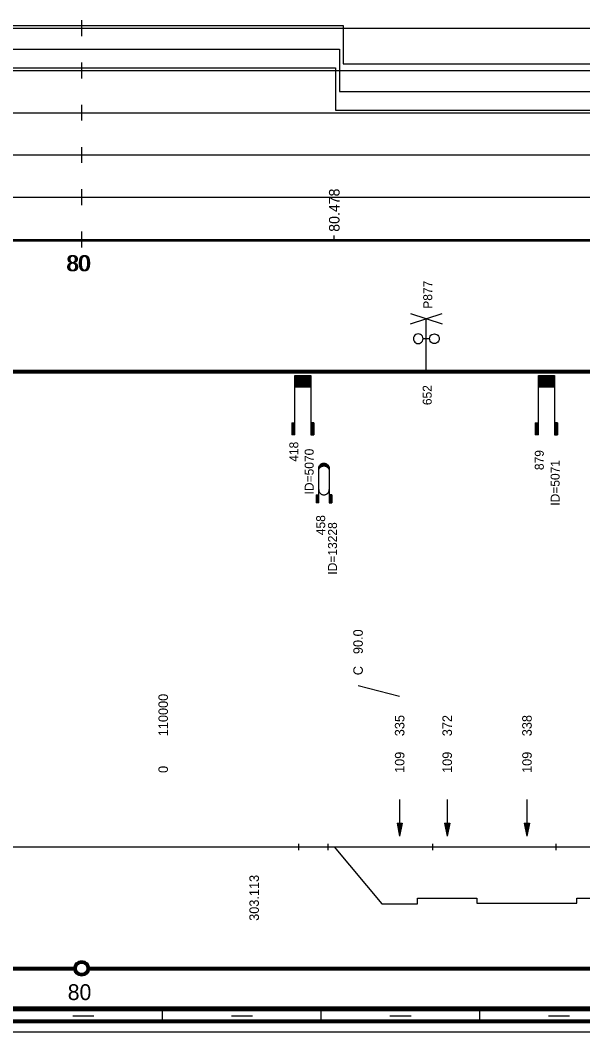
# Model space of a CAD drawing. Extents: x 2 to 10148, y 0 to 380.
# Drawn here: x 8288.1 to 8394.5, y 0 to 191.5 of the extents above; entities that cross this region are included whole.
import ezdxf

# ---------------------------------------------------------------- set-up
doc = ezdxf.new("R2010")
doc.units = 0
for name, color, linetype in [('CARA_S_OBJEKTY', 7, 'Continuous'), ('KRIV1_CARA', 7, 'Continuous'), ('KRIV1_TEXT', 7, 'Continuous'), ('OBJEKTY_TEXT', 7, 'Continuous'), ('OBJEKTY_TVAR', 7, 'Continuous'), ('RAM', 7, 'Continuous'), ('REZERVA', 7, 'Continuous'), ('RYCHL_A', 7, 'Continuous'), ('RYCHL_B', 7, 'Continuous'), ('RYCHL_C', 7, 'Continuous'), ('RYCHL_RASTR', 7, 'Continuous'), ('RYCHL_STAN', 7, 'Continuous'), ('STAN_CARA', 7, 'Continuous'), ('STAN_TEXT', 7, 'Continuous'), ('STANIC_ZMEN_V', 7, 'Continuous')]:
    doc.layers.add(name, color=color, linetype=linetype)

msp = doc.modelspace()

# ---------------------------------------------------------------- linework, layer by layer
for p, q in [((8340.68, 35.59), (8340.68, 34.4)), ((8346.23, 35.59), (8346.23, 34.4)), ((8366.06, 35.59), (8366.06, 34.4)), ((8389.4, 35.59), (8389.4, 34.4))]:
    msp.add_line(p, q)
at = {"layer": 'CARA_S_OBJEKTY'}
for p, q in [((8072.18, 125.25), (9138.15, 125.25)), ((8072.18, 125), (9138.15, 125)), ((8072.18, 124.75), (9138.15, 124.75))]:
    msp.add_line(p, q, dxfattribs=at)
at = {"layer": 'KRIV1_CARA'}
for p, q in [((8072.18, 35), (9138.15, 35)), ((8313.04, 35), (8313.04, 35.03)), ((8313.04, 35.03), (8317.16, 35.03)), ((8317.16, 35.03), (8317.16, 35)), ((8347.47, 35), (8356.47, 24.25)), ((8363.2, 24.25), (8363.2, 25.32)), ((8363.2, 25.32), (8374.47, 25.32)), ((8374.47, 25.32), (8374.47, 24.35)), ((8393.39, 24.35), (8393.39, 25.27)), ((8393.39, 25.27), (8399.63, 25.27)), ((8356.47, 24.25), (8363.2, 24.25)), ((8374.47, 24.35), (8393.39, 24.35))]:
    msp.add_line(p, q, dxfattribs=at)
at = {"layer": 'KRIV1_TEXT'}
for p, q in [((8359.84, 63.5), (8351.97, 65.5)), ((8359.84, 44), (8359.84, 42.2)), ((8359.84, 42.2), (8359.84, 40)), ((8368.84, 44), (8368.84, 42.2)), ((8368.84, 42.2), (8368.84, 40)), ((8383.93, 44), (8383.93, 42.2)), ((8383.93, 42.2), (8383.93, 40)), ((8359.34, 39.5), (8359.84, 37)), ((8359.34, 39.5), (8360.34, 39.5)), ((8359.44, 39.5), (8359.84, 37.5)), ((8359.54, 39.5), (8359.84, 38)), ((8359.64, 39.5), (8359.84, 38.5)), ((8359.74, 39.5), (8359.84, 39)), ((8359.84, 40), (8359.84, 37)), ((8360.34, 39.5), (8359.84, 37)), ((8360.24, 39.5), (8359.84, 37.5)), ((8360.14, 39.5), (8359.84, 38)), ((8360.04, 39.5), (8359.84, 38.5)), ((8359.94, 39.5), (8359.84, 39)), ((8359.84, 39.5), (8359.84, 39.5)), ((8359.84, 39.5), (8359.84, 39.5)), ((8368.34, 39.5), (8368.84, 37)), ((8368.34, 39.5), (8369.34, 39.5)), ((8368.44, 39.5), (8368.84, 37.5)), ((8368.54, 39.5), (8368.84, 38)), ((8368.64, 39.5), (8368.84, 38.5)), ((8368.74, 39.5), (8368.84, 39)), ((8368.84, 40), (8368.84, 37)), ((8369.34, 39.5), (8368.84, 37)), ((8369.24, 39.5), (8368.84, 37.5)), ((8369.14, 39.5), (8368.84, 38)), ((8369.04, 39.5), (8368.84, 38.5)), ((8368.94, 39.5), (8368.84, 39)), ((8368.84, 39.5), (8368.84, 39.5)), ((8368.84, 39.5), (8368.84, 39.5)), ((8383.43, 39.5), (8383.93, 37)), ((8383.43, 39.5), (8384.43, 39.5)), ((8383.53, 39.5), (8383.93, 37.5)), ((8383.63, 39.5), (8383.93, 38)), ((8383.73, 39.5), (8383.93, 38.5)), ((8383.83, 39.5), (8383.93, 39)), ((8383.93, 40), (8383.93, 37)), ((8384.43, 39.5), (8383.93, 37)), ((8384.33, 39.5), (8383.93, 37.5)), ((8384.23, 39.5), (8383.93, 38)), ((8384.13, 39.5), (8383.93, 38.5)), ((8384.03, 39.5), (8383.93, 39)), ((8383.93, 39.5), (8383.93, 39.5)), ((8383.93, 39.5), (8383.93, 39.5))]:
    msp.add_line(p, q, dxfattribs=at)
at = {"layer": 'OBJEKTY_TVAR'}
for p, q in [((8361.88, 134), (8367.88, 136)), ((8361.88, 136), (8367.88, 134)), ((8364.88, 125), (8364.88, 135)), ((8362.47, 131.44), (8362.44, 131.2)), ((8362.44, 131.2), (8362.47, 130.97)), ((8362.56, 131.66), (8362.47, 131.44)), ((8362.47, 130.97), (8362.56, 130.75)), ((8362.71, 131.85), (8362.56, 131.66)), ((8362.56, 130.75), (8362.71, 130.56)), ((8362.9, 131.99), (8362.71, 131.85)), ((8362.71, 130.56), (8362.9, 130.41)), ((8363.12, 132.08), (8362.9, 131.99)), ((8362.9, 130.41), (8363.12, 130.32)), ((8363.35, 132.12), (8363.12, 132.08)), ((8363.12, 130.32), (8363.35, 130.29)), ((8363.59, 132.08), (8363.35, 132.12)), ((8363.35, 130.29), (8363.59, 130.32)), ((8363.81, 131.99), (8363.59, 132.08)), ((8363.59, 130.32), (8363.81, 130.41)), ((8364, 131.85), (8363.81, 131.99)), ((8363.81, 130.41), (8364, 130.56)), ((8364.14, 131.66), (8364, 131.85)), ((8364, 130.56), (8364.14, 130.75)), ((8364.23, 131.44), (8364.14, 131.66)), ((8364.14, 130.75), (8364.23, 130.97)), ((8364.26, 131.2), (8364.23, 131.44)), ((8364.23, 130.97), (8364.26, 131.2)), ((8365.5, 131.2), (8364.26, 131.2)), ((8365.5, 131.2), (8365.53, 131.44)), ((8365.53, 130.97), (8365.5, 131.2)), ((8365.53, 131.44), (8365.62, 131.66)), ((8365.62, 130.75), (8365.53, 130.97)), ((8365.62, 131.66), (8365.76, 131.85)), ((8365.76, 130.56), (8365.62, 130.75)), ((8365.76, 131.85), (8365.95, 131.99)), ((8365.95, 130.41), (8365.76, 130.56)), ((8365.95, 131.99), (8366.17, 132.08)), ((8366.17, 130.32), (8365.95, 130.41)), ((8366.17, 132.08), (8366.41, 132.12)), ((8366.41, 130.29), (8366.17, 130.32)), ((8366.41, 132.12), (8366.64, 132.08)), ((8366.64, 130.32), (8366.41, 130.29)), ((8366.64, 132.08), (8366.86, 131.99)), ((8366.86, 130.41), (8366.64, 130.32)), ((8366.86, 131.99), (8367.05, 131.85)), ((8367.05, 130.56), (8366.86, 130.41)), ((8367.05, 131.85), (8367.2, 131.66)), ((8367.2, 130.75), (8367.05, 130.56)), ((8367.2, 131.66), (8367.29, 131.44)), ((8367.29, 130.97), (8367.2, 130.75)), ((8367.29, 131.44), (8367.32, 131.2)), ((8367.32, 131.2), (8367.29, 130.97)), ((8340.02, 124.25), (8343.02, 124.25)), ((8340.02, 113), (8340.02, 124.25)), ((8340.02, 124.17), (8343.02, 124.17)), ((8340.02, 124.1), (8343.02, 124.1)), ((8340.02, 124.02), (8343.02, 124.02)), ((8340.02, 123.95), (8343.02, 123.95)), ((8340.02, 123.87), (8343.02, 123.87)), ((8340.02, 123.8), (8343.02, 123.8)), ((8340.02, 123.72), (8343.02, 123.72)), ((8340.02, 123.65), (8343.02, 123.65)), ((8340.02, 123.57), (8343.02, 123.57)), ((8340.02, 123.5), (8343.02, 123.5)), ((8340.02, 123.42), (8343.02, 123.42)), ((8340.02, 123.35), (8343.02, 123.35)), ((8340.02, 123.27), (8343.02, 123.27)), ((8340.02, 123.2), (8343.02, 123.2)), ((8340.02, 123.12), (8343.02, 123.12)), ((8340.02, 123.05), (8343.02, 123.05)), ((8340.02, 122.97), (8343.02, 122.97)), ((8340.02, 122.9), (8343.02, 122.9)), ((8340.02, 122.82), (8343.02, 122.82)), ((8340.02, 122.75), (8343.02, 122.75)), ((8340.02, 122.67), (8343.02, 122.67)), ((8340.02, 122.6), (8343.02, 122.6)), ((8343.02, 124.25), (8343.02, 113)), ((8386.11, 124.25), (8389.11, 124.25)), ((8386.11, 113), (8386.11, 124.25)), ((8386.11, 124.17), (8389.11, 124.17)), ((8386.11, 124.1), (8389.11, 124.1)), ((8386.11, 124.02), (8389.11, 124.02)), ((8386.11, 123.95), (8389.11, 123.95)), ((8386.11, 123.87), (8389.11, 123.87)), ((8386.11, 123.8), (8389.11, 123.8)), ((8386.11, 123.72), (8389.11, 123.72)), ((8386.11, 123.65), (8389.11, 123.65)), ((8386.11, 123.57), (8389.11, 123.57)), ((8386.11, 123.5), (8389.11, 123.5)), ((8386.11, 123.42), (8389.11, 123.42)), ((8386.11, 123.35), (8389.11, 123.35)), ((8386.11, 123.27), (8389.11, 123.27)), ((8386.11, 123.2), (8389.11, 123.2)), ((8386.11, 123.12), (8389.11, 123.12)), ((8386.11, 123.05), (8389.11, 123.05)), ((8386.11, 122.97), (8389.11, 122.97)), ((8386.11, 122.9), (8389.11, 122.9)), ((8386.11, 122.82), (8389.11, 122.82)), ((8386.11, 122.75), (8389.11, 122.75)), ((8386.11, 122.67), (8389.11, 122.67)), ((8386.11, 122.6), (8389.11, 122.6)), ((8389.11, 124.25), (8389.11, 113)), ((8340.02, 122.52), (8343.02, 122.52)), ((8340.02, 122.45), (8343.02, 122.45)), ((8340.02, 122.37), (8343.02, 122.37)), ((8340.02, 122.3), (8343.02, 122.3)), ((8340.02, 122.22), (8343.02, 122.22)), ((8340.02, 122.15), (8343.02, 122.15)), ((8340.02, 122.07), (8343.02, 122.07)), ((8386.11, 122.52), (8389.11, 122.52)), ((8386.11, 122.45), (8389.11, 122.45)), ((8386.11, 122.37), (8389.11, 122.37)), ((8386.11, 122.3), (8389.11, 122.3)), ((8386.11, 122.22), (8389.11, 122.22)), ((8386.11, 122.15), (8389.11, 122.15)), ((8386.11, 122.07), (8389.11, 122.07)), ((8339.42, 115.25), (8339.42, 113)), ((8339.42, 115.25), (8340.02, 115.25)), ((8339.49, 115.25), (8339.49, 113)), ((8339.57, 115.25), (8339.57, 113)), ((8339.64, 115.25), (8339.64, 113)), ((8339.72, 115.25), (8339.72, 113)), ((8339.79, 115.25), (8339.79, 113)), ((8339.87, 115.25), (8339.87, 113)), ((8339.94, 115.25), (8339.94, 113)), ((8343.62, 115.25), (8343.02, 115.25)), ((8343.1, 115.25), (8343.1, 113)), ((8343.17, 115.25), (8343.17, 113)), ((8343.25, 115.25), (8343.25, 113)), ((8343.32, 115.25), (8343.32, 113)), ((8343.4, 115.25), (8343.4, 113)), ((8343.47, 115.25), (8343.47, 113)), ((8343.55, 115.25), (8343.55, 113)), ((8343.62, 115.25), (8343.62, 113)), ((8385.51, 115.25), (8385.51, 113)), ((8385.51, 115.25), (8386.11, 115.25)), ((8385.58, 115.25), (8385.58, 113)), ((8385.66, 115.25), (8385.66, 113)), ((8385.73, 115.25), (8385.73, 113)), ((8385.81, 115.25), (8385.81, 113)), ((8385.88, 115.25), (8385.88, 113)), ((8385.96, 115.25), (8385.96, 113)), ((8386.03, 115.25), (8386.03, 113)), ((8389.71, 115.25), (8389.11, 115.25)), ((8389.19, 115.25), (8389.19, 113)), ((8389.26, 115.25), (8389.26, 113)), ((8389.34, 115.25), (8389.34, 113)), ((8389.41, 115.25), (8389.41, 113)), ((8389.49, 115.25), (8389.49, 113)), ((8389.56, 115.25), (8389.56, 113)), ((8389.64, 115.25), (8389.64, 113)), ((8389.71, 115.25), (8389.71, 113)), ((8340.02, 113), (8339.42, 113)), ((8343.02, 113), (8343.62, 113)), ((8386.11, 113), (8385.51, 113)), ((8389.11, 113), (8389.71, 113)), ((8344.69, 107.21), (8344.78, 107.33)), ((8344.72, 107.25), (8346.32, 107.25)), ((8344.76, 107.3), (8346.28, 107.3)), ((8344.78, 107.33), (8344.87, 107.41)), ((8344.81, 107.35), (8346.23, 107.35)), ((8344.86, 107.4), (8346.18, 107.4)), ((8344.87, 107.41), (8345, 107.5)), ((8344.92, 107.45), (8346.12, 107.45)), ((8344.99, 107.5), (8346.05, 107.5)), ((8345, 107.5), (8345.13, 107.57)), ((8345.08, 107.55), (8345.96, 107.55)), ((8345.13, 107.57), (8345.16, 107.58)), ((8345.16, 107.58), (8345.28, 107.62)), ((8345.21, 107.6), (8345.83, 107.6)), ((8345.28, 107.62), (8345.42, 107.64)), ((8345.42, 107.64), (8345.53, 107.65)), ((8345.53, 107.65), (8345.66, 107.64)), ((8345.66, 107.64), (8345.79, 107.61)), ((8345.79, 107.61), (8345.9, 107.58)), ((8345.9, 107.58), (8346.01, 107.52)), ((8346.01, 107.52), (8346.08, 107.47)), ((8346.08, 107.47), (8346.23, 107.36)), ((8346.23, 107.36), (8346.31, 107.26)), ((8346.31, 107.26), (8346.4, 107.13)), ((8344.52, 106.65), (8344.53, 106.8)), ((8344.52, 106.7), (8344.7, 106.7)), ((8344.52, 100.15), (8344.52, 106.65)), ((8344.52, 106.65), (8344.67, 106.65)), ((8344.52, 106.6), (8344.64, 106.6)), ((8344.52, 106.55), (8344.61, 106.55)), ((8344.52, 106.5), (8344.59, 106.5)), ((8344.52, 106.45), (8344.57, 106.45)), ((8344.52, 106.4), (8344.56, 106.4)), ((8344.52, 106.35), (8344.55, 106.35)), ((8344.52, 106.3), (8344.54, 106.3)), ((8344.52, 106.13), (8344.53, 106.28)), ((8344.52, 106.25), (8344.53, 106.25)), ((8344.53, 106.8), (8344.57, 106.96)), ((8344.53, 106.8), (8344.78, 106.8)), ((8344.53, 106.75), (8344.74, 106.75)), ((8344.53, 106.28), (8344.57, 106.43)), ((8344.54, 106.85), (8344.83, 106.85)), ((8344.55, 106.9), (8344.89, 106.9)), ((8344.57, 106.96), (8344.63, 107.1)), ((8344.57, 106.95), (8344.95, 106.95)), ((8344.57, 106.43), (8344.63, 106.58)), ((8344.58, 107), (8345.03, 107)), ((8344.6, 107.05), (8345.14, 107.05)), ((8344.63, 107.1), (8344.69, 107.21)), ((8344.63, 107.1), (8345.29, 107.1)), ((8344.63, 106.58), (8344.69, 106.68)), ((8344.65, 107.15), (8346.39, 107.15)), ((8344.68, 107.2), (8346.36, 107.2)), ((8344.69, 106.68), (8344.78, 106.8)), ((8344.78, 106.8), (8344.87, 106.89)), ((8344.87, 106.89), (8345, 106.98)), ((8345, 106.98), (8345.13, 107.05)), ((8345.13, 107.05), (8345.16, 107.06)), ((8345.16, 107.06), (8345.28, 107.1)), ((8345.28, 107.1), (8345.42, 107.12)), ((8345.42, 107.12), (8345.53, 107.13)), ((8345.53, 107.13), (8345.66, 107.12)), ((8345.66, 107.12), (8345.79, 107.09)), ((8345.75, 107.1), (8346.41, 107.1)), ((8345.79, 107.09), (8345.9, 107.05)), ((8345.9, 107.05), (8346.01, 107)), ((8345.9, 107.05), (8346.44, 107.05)), ((8346.01, 107), (8346.46, 107)), ((8346.01, 107), (8346.08, 106.95)), ((8346.08, 106.95), (8346.23, 106.83)), ((8346.09, 106.95), (8346.47, 106.95)), ((8346.15, 106.9), (8346.49, 106.9)), ((8346.21, 106.85), (8346.5, 106.85)), ((8346.23, 106.83), (8346.31, 106.74)), ((8346.26, 106.8), (8346.51, 106.8)), ((8346.3, 106.75), (8346.51, 106.75)), ((8346.31, 106.74), (8346.4, 106.61)), ((8346.34, 106.7), (8346.52, 106.7)), ((8346.37, 106.65), (8346.52, 106.65)), ((8346.4, 107.13), (8346.44, 107.04)), ((8346.4, 106.61), (8346.44, 106.52)), ((8346.4, 106.6), (8346.52, 106.6)), ((8346.43, 106.55), (8346.52, 106.55)), ((8346.44, 107.04), (8346.48, 106.92)), ((8346.44, 106.52), (8346.48, 106.39)), ((8346.45, 106.5), (8346.52, 106.5)), ((8346.47, 106.45), (8346.52, 106.45)), ((8346.48, 106.92), (8346.51, 106.8)), ((8346.48, 106.4), (8346.52, 106.4)), ((8346.48, 106.39), (8346.51, 106.28)), ((8346.49, 106.35), (8346.52, 106.35)), ((8346.5, 106.3), (8346.52, 106.3)), ((8346.51, 106.8), (8346.52, 106.71)), ((8346.51, 106.28), (8346.52, 106.18)), ((8346.51, 106.25), (8346.52, 106.25)), ((8346.52, 106.71), (8346.52, 106.65)), ((8346.52, 106.65), (8346.52, 100.15)), ((8346.52, 106.18), (8346.52, 106.13)), ((8344.02, 101.65), (8344.52, 101.65)), ((8344.02, 101.65), (8344.02, 100.15)), ((8344.07, 101.65), (8344.07, 100.15)), ((8344.12, 101.65), (8344.12, 100.15)), ((8344.17, 101.65), (8344.17, 100.15)), ((8344.22, 101.65), (8344.22, 100.15)), ((8344.27, 101.65), (8344.27, 100.15)), ((8344.32, 101.65), (8344.32, 100.15)), ((8344.37, 101.65), (8344.37, 100.15)), ((8344.42, 101.65), (8344.42, 100.15)), ((8344.47, 101.65), (8344.47, 100.15)), ((8344.52, 102.65), (8344.53, 102.5)), ((8344.53, 102.5), (8344.57, 102.35)), ((8344.57, 102.35), (8344.63, 102.2)), ((8344.63, 102.2), (8344.69, 102.1)), ((8344.69, 102.1), (8344.78, 101.98)), ((8344.78, 101.98), (8344.87, 101.89)), ((8344.87, 101.89), (8345, 101.8)), ((8345, 101.8), (8345.13, 101.73)), ((8345.13, 101.73), (8345.16, 101.72)), ((8345.16, 101.72), (8345.28, 101.68)), ((8345.28, 101.68), (8345.42, 101.66)), ((8345.42, 101.66), (8345.53, 101.65)), ((8345.53, 101.65), (8345.66, 101.66)), ((8345.66, 101.66), (8345.79, 101.69)), ((8345.79, 101.69), (8345.9, 101.73)), ((8345.9, 101.73), (8346.01, 101.78)), ((8346.01, 101.78), (8346.08, 101.83)), ((8346.08, 101.83), (8346.23, 101.95)), ((8346.23, 101.95), (8346.31, 102.05)), ((8346.31, 102.05), (8346.4, 102.17)), ((8346.4, 102.17), (8346.44, 102.26)), ((8346.44, 102.26), (8346.48, 102.39)), ((8346.48, 102.39), (8346.51, 102.5)), ((8346.51, 102.5), (8346.52, 102.6)), ((8346.52, 102.6), (8346.52, 102.65)), ((8347.02, 101.65), (8346.52, 101.65)), ((8346.57, 101.65), (8346.57, 100.15)), ((8346.62, 101.65), (8346.62, 100.15)), ((8346.67, 101.65), (8346.67, 100.15)), ((8346.72, 101.65), (8346.72, 100.15)), ((8346.77, 101.65), (8346.77, 100.15)), ((8346.82, 101.65), (8346.82, 100.15)), ((8346.87, 101.65), (8346.87, 100.15)), ((8346.92, 101.65), (8346.92, 100.15)), ((8346.97, 101.65), (8346.97, 100.15)), ((8347.02, 101.65), (8347.02, 100.15)), ((8344.52, 100.15), (8344.02, 100.15)), ((8346.52, 100.15), (8347.02, 100.15))]:
    msp.add_line(p, q, dxfattribs=at)
at = {"layer": 'RAM'}
for p, q in [((8072.18, 4.75), (9138.15, 4.75)), ((8072.18, 4.5), (9138.15, 4.5)), ((8072.18, 4.25), (9138.15, 4.25)), ((8072.18, 4), (9138.15, 4)), ((8315, 2), (8315, 4)), ((8345, 2), (8345, 4)), ((8375, 2), (8375, 4)), ((8072.18, 2.25), (9138.15, 2.25)), ((8072.18, 2), (9138.15, 2)), ((8298, 3), (8302, 3)), ((8328, 3), (8332, 3)), ((8358, 3), (8362, 3)), ((8388, 3), (8392, 3)), ((8072.18, 1.75), (9138.15, 1.75)), ((8072.18, 0), (9138.15, 0))]:
    msp.add_line(p, q, dxfattribs=at)
at = {"layer": 'REZERVA'}
for radius in [1.45, 1.4, 1.35, 1.3, 1.25, 1.2, 1.15, 1.1, 1.05, 1]:
    msp.add_circle((8299.68, 12), radius, dxfattribs=at)
at = {"layer": 'RYCHL_A'}
for p, q in [((8158.08, 182.5), (8347.68, 182.5)), ((8347.68, 182.5), (8347.68, 174.5)), ((8347.68, 174.5), (8518.08, 174.5))]:
    msp.add_line(p, q, dxfattribs=at)
at = {"layer": 'RYCHL_B'}
for p, q in [((8085.13, 186), (8348.43, 186)), ((8348.43, 186), (8348.43, 178)), ((8348.43, 178), (8518.83, 178))]:
    msp.add_line(p, q, dxfattribs=at)
at = {"layer": 'RYCHL_C'}
for p, q in [((8192.83, 190.5), (8349.18, 190.5)), ((8349.18, 190.5), (8349.18, 183.25)), ((8349.18, 183.25), (8519.58, 183.25))]:
    msp.add_line(p, q, dxfattribs=at)
at = {"layer": 'RYCHL_RASTR'}
for p, q in [((8299.68, 188.5), (8299.68, 191.5)), ((8072.18, 190), (9140.39, 190)), ((8072.18, 182), (9140.39, 182)), ((8299.68, 180.5), (8299.68, 183.5)), ((8299.68, 172.5), (8299.68, 175.5)), ((8072.18, 174), (9140.39, 174)), ((8299.68, 164.5), (8299.68, 167.5)), ((8072.18, 166), (9140.39, 166)), ((8299.68, 156.5), (8299.68, 159.5)), ((8072.18, 158), (9140.39, 158)), ((8299.68, 148.5), (8299.68, 151.5)), ((8072.18, 150), (9138.15, 150)), ((8072.18, 149.75), (9138.15, 149.75))]:
    msp.add_line(p, q, dxfattribs=at)
at = {"layer": 'STAN_CARA'}
for p, q in [((8072.18, 12.25), (8298.18, 12.25)), ((8072.18, 12), (8298.18, 12)), ((8072.18, 12), (8298.18, 12)), ((8072.18, 11.75), (8298.18, 11.75)), ((8301.18, 12.25), (8798.18, 12.25)), ((8301.18, 12), (8798.18, 12)), ((8301.18, 12), (8798.18, 12)), ((8301.18, 11.75), (8798.18, 11.75))]:
    msp.add_line(p, q, dxfattribs=at)
at = {"layer": 'STANIC_ZMEN_V'}
msp.add_line((8347.47, 150), (8347.47, 150.75), dxfattribs=at)

# ---------------------------------------------------------------- texts
at = {"layer": 'KRIV1_TEXT'}
for s, p in [('90.0', (8352.87, 71.5)), ('C', (8352.87, 67.5)), ('110000', (8316, 55.95)), ('335', (8360.74, 55.95)), ('372', (8369.74, 55.95)), ('338', (8384.83, 55.95)), ('109', (8360.74, 49)), ('109', (8369.74, 49)), ('109', (8384.83, 49)), ('0', (8316, 49)), ('303.113', (8333.21, 21))]:
    msp.add_text(s, height=1.8, rotation=90, dxfattribs=at).set_placement(p)
at = {"layer": 'OBJEKTY_TEXT'}
for s, p in [('P877', (8366, 136.88)), ('652', (8365.9, 118.63)), ('418', (8340.67, 107.91)), ('ID=5070', (8343.57, 101.73)), ('879', (8387.11, 106.33)), ('ID=5071', (8390.11, 99.59)), ('458', (8345.75, 94.01)), ('ID=13228', (8347.98, 86.54))]:
    msp.add_text(s, height=1.7, rotation=90, dxfattribs=at).set_placement(p)
at = {"layer": 'RYCHL_STAN'}
for p in [(8296.74, 144), (8296.99, 144)]:
    msp.add_text('80', height=3, dxfattribs=at).set_placement(p)
at = {"layer": 'STAN_TEXT'}
msp.add_text('80', height=3, dxfattribs=at).set_placement((8297.04, 6))
at = {"layer": 'STANIC_ZMEN_V'}
msp.add_text('80.478', height=2, rotation=90, dxfattribs=at).set_placement((8348.47, 151.45))

doc.saveas('drawing.dxf')
